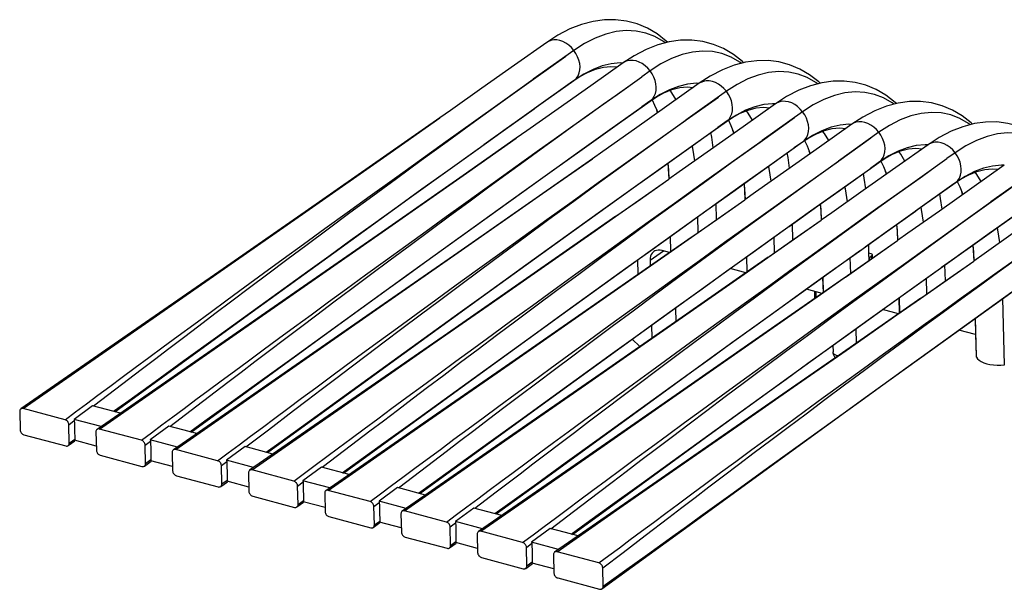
# Model space of a CAD drawing. Header units: millimetres. Extents: x 6 to 414, y 7 to 290.
# Tile 305 of 341: x 136.37 to 143.1, y 192.21 to 196.1. Entities that reach past the tile are written whole.
import ezdxf

# ---------------------------------------------------------------- set-up
doc = ezdxf.new("R2010")
doc.units = ezdxf.units.MM
doc.header["$LTSCALE"] = 23.1
doc.layers.get('0').update_dxf_attribs({"linetype": 'CONTINUOUS'})
for name, color, linetype in [('20_ALL_FEATURES', 7, 'CONTINUOUS'), ('Z_ALL_AXES', 7, 'CONTINUOUS'), ('Z_ALL_FEATURES', 7, 'CONTINUOUS')]:
    doc.layers.add(name, color=color, linetype=linetype)

msp = doc.modelspace()

# ---------------------------------------------------------------- linework, layer by layer
at = {"color": 7, "linetype": 'Continuous'}
for p, q in [((140.1598, 195.8943), (139.8828, 195.6977)), ((140.4954, 195.8082), (140.4754, 195.8092)), ((140.2279, 195.7325), (140.1646, 195.6918)), ((140.1646, 195.6918), (140.1779, 195.7052)), ((140.4548, 195.5942), (140.6244, 195.7147)), ((140.6806, 195.7546), (140.6244, 195.7147)), ((140.1511, 195.6822), (139.8885, 195.4956)), ((139.951, 195.5399), (140.1597, 195.6881)), ((140.1646, 195.6918), (140.1511, 195.6822)), ((140.1597, 195.6881), (140.1598, 195.6881)), ((140.1598, 195.6881), (140.1646, 195.6918)), ((141.0162, 195.6684), (140.9962, 195.6694)), ((140.7488, 195.5928), (140.6854, 195.552)), ((141.2015, 195.6148), (140.9245, 195.4181)), ((140.4719, 195.4001), (140.6806, 195.5483)), ((140.6854, 195.552), (140.6232, 195.5078)), ((140.6806, 195.5483), (140.6807, 195.5484)), ((140.6807, 195.5484), (140.6854, 195.552)), ((140.6854, 195.552), (140.6987, 195.5654)), ((141.5371, 195.5286), (141.5171, 195.5297)), ((139.3164, 195.4841), (139.2447, 195.4336)), ((140.7318, 195.4681), (140.7253, 195.4864)), ((141.2696, 195.453), (141.2063, 195.4122)), ((141.7224, 195.475), (141.4454, 195.2784)), ((140.9927, 195.2603), (141.2014, 195.4085)), ((141.2063, 195.4122), (141.144, 195.3681)), ((141.2014, 195.4085), (141.2015, 195.4086)), ((141.2015, 195.4086), (141.2063, 195.4122)), ((141.2063, 195.4122), (141.2196, 195.4257)), ((142.058, 195.3889), (142.038, 195.3899)), ((139.8373, 195.3443), (139.7656, 195.2939)), ((141.2527, 195.3284), (141.2462, 195.3466)), ((141.7905, 195.3132), (141.7272, 195.2725)), ((142.2432, 195.3353), (141.9662, 195.1386)), ((141.5136, 195.1206), (141.7223, 195.2688)), ((141.7272, 195.2725), (141.6649, 195.2283)), ((141.7223, 195.2688), (141.7224, 195.2688)), ((141.7224, 195.2688), (141.7272, 195.2725)), ((141.7272, 195.2725), (141.7405, 195.2859)), ((142.5788, 195.2491), (142.5588, 195.2501)), ((139.0513, 194.8963), (139.5141, 195.2284)), ((139.2996, 195.0749), (139.5055, 195.2223)), ((140.3581, 195.2045), (140.2864, 195.1541)), ((141.7735, 195.1886), (141.7671, 195.2069)), ((142.3114, 195.1735), (142.248, 195.1327)), ((142.7641, 195.1955), (142.7079, 195.1556)), ((142.0345, 194.9808), (142.2431, 195.129)), ((142.248, 195.1327), (142.1857, 195.0885)), ((142.2431, 195.129), (142.2432, 195.1291)), ((142.2432, 195.1291), (142.248, 195.1327)), ((142.248, 195.1327), (142.2613, 195.1461)), ((142.5382, 195.0351), (142.7079, 195.1556)), ((143.0997, 195.1093), (143.0797, 195.1104)), ((139.5665, 194.7525), (140.0359, 195.0893)), ((139.8207, 194.9353), (140.027, 195.083)), ((140.879, 195.0648), (140.8073, 195.0144)), ((142.2944, 195.0488), (142.2879, 195.0671)), ((142.8322, 195.0337), (142.7689, 194.9929)), ((143.2849, 195.0557), (143.008, 194.8591)), ((140.4433, 194.7592), (140.8073, 195.0144)), ((142.7554, 194.9834), (142.4928, 194.7967)), ((142.5553, 194.8411), (142.764, 194.9892)), ((142.7689, 194.9929), (142.7554, 194.9834)), ((142.764, 194.9892), (142.7641, 194.9893)), ((142.7641, 194.9893), (142.7689, 194.9929)), ((142.7689, 194.9929), (142.7822, 195.0064)), ((140.0874, 194.6127), (140.5567, 194.9495)), ((140.3416, 194.7956), (140.5478, 194.9432)), ((141.3998, 194.925), (141.3281, 194.8746)), ((142.8152, 194.9091), (142.8088, 194.9273)), ((140.9641, 194.6194), (141.3281, 194.8746)), ((141.1346, 194.7389), (141.132, 194.8486)), ((143.0762, 194.7013), (143.2849, 194.8495)), ((140.6082, 194.473), (141.0776, 194.8097)), ((140.8625, 194.6558), (141.0687, 194.8035)), ((141.9207, 194.7852), (141.849, 194.7348)), ((141.0087, 194.6506), (141.0061, 194.7585)), ((141.485, 194.4796), (141.849, 194.7348)), ((141.6554, 194.5991), (141.6528, 194.7088)), ((141.1291, 194.3332), (141.5985, 194.67)), ((141.3833, 194.516), (141.5896, 194.6637)), ((142.4416, 194.6455), (142.3699, 194.5951)), ((140.8172, 194.6229), (140.8197, 194.5186)), ((140.8229, 194.5209), (140.8204, 194.6252)), ((141.5296, 194.5109), (141.527, 194.6187)), ((142.0059, 194.3399), (142.3699, 194.5951)), ((142.1751, 194.5084), (142.1737, 194.569)), ((140.8134, 194.5143), (140.7621, 194.528)), ((141.6556, 194.1975), (142.1184, 194.5296)), ((141.9039, 194.3761), (142.1098, 194.5234)), ((142.1763, 194.4593), (142.1751, 194.5084)), ((141.3381, 194.4832), (141.3405, 194.3789)), ((141.3437, 194.3811), (141.3413, 194.4854)), ((142.0504, 194.3711), (142.0479, 194.4789)), ((142.6971, 194.3196), (142.6945, 194.4293)), ((137.712, 193.9302), (138.3421, 194.3855)), ((141.3343, 194.3745), (141.2268, 194.4033)), ((142.1708, 194.0537), (142.6402, 194.3904)), ((142.425, 194.2365), (142.6313, 194.3842)), ((141.8589, 194.3434), (141.8614, 194.2391)), ((141.8646, 194.2413), (141.8621, 194.3457)), ((142.5713, 194.2313), (142.5687, 194.3392)), ((138.2323, 193.7901), (138.862, 194.2449)), ((141.8551, 194.2347), (141.7477, 194.2636)), ((142.3798, 194.2036), (142.3823, 194.0993)), ((142.3855, 194.1016), (142.383, 194.2059)), ((143.1003, 193.7466), (143.0896, 194.1994)), ((138.7532, 193.6503), (139.3828, 194.1052)), ((142.376, 194.095), (142.2686, 194.1238)), ((142.9007, 194.0639), (142.9033, 193.9535)), ((142.9102, 193.7976), (142.9039, 194.0662)), ((139.274, 193.5105), (139.9037, 193.9654)), ((142.9033, 193.9535), (142.7894, 193.984)), ((137.0794, 193.9277), (136.3825, 193.4453)), ((137.4966, 193.7748), (137.712, 193.9302)), ((142.9033, 193.9535), (142.9066, 193.8118)), ((139.7949, 193.3708), (140.4245, 193.8256)), ((137.6003, 193.7879), (136.9034, 193.3056)), ((137.2995, 193.6328), (137.4966, 193.7748)), ((138.017, 193.6347), (138.2323, 193.7901)), ((137.1191, 193.503), (137.2995, 193.6328)), ((138.1212, 193.6482), (137.4242, 193.1658)), ((137.8201, 193.4928), (138.017, 193.6347)), ((138.5379, 193.495), (138.7532, 193.6503)), ((140.3163, 193.2314), (140.9465, 193.6866)), ((136.8783, 193.4655), (137.0314, 193.5823)), ((137.0156, 193.4287), (137.1191, 193.503)), ((137.6399, 193.3631), (137.8201, 193.4928)), ((138.642, 193.5084), (137.9451, 193.026)), ((138.3409, 193.353), (138.5379, 193.495)), ((139.0587, 193.3552), (139.274, 193.5105)), ((140.8366, 193.0912), (141.4663, 193.5461)), ((136.3745, 193.4275), (136.3775, 193.3022)), ((136.6847, 193.371), (136.3991, 193.4476)), ((136.8724, 193.4671), (136.7458, 193.3739)), ((137.0629, 193.416), (136.8724, 193.4671)), ((137.3992, 193.3257), (137.5449, 193.4369)), ((136.7105, 193.3374), (136.7473, 193.3655)), ((136.9305, 193.3243), (136.7458, 193.3739)), ((137.5365, 193.2889), (137.6399, 193.3631)), ((138.1607, 193.2234), (138.3409, 193.353)), ((139.1629, 193.3686), (138.4659, 192.8863)), ((138.8618, 193.2133), (139.0587, 193.3552)), ((139.5796, 193.2154), (139.7949, 193.3708)), ((136.7135, 193.212), (136.7105, 193.3374)), ((136.8954, 193.2878), (136.8983, 193.1625)), ((137.2056, 193.2312), (136.9199, 193.3079)), ((137.3933, 193.3273), (137.2667, 193.2341)), ((137.5837, 193.2762), (137.3933, 193.3273)), ((137.92, 193.186), (138.0731, 193.3028)), ((136.4033, 193.2686), (136.6889, 193.1919)), ((136.7058, 193.1944), (136.7514, 193.2276)), ((136.7135, 193.212), (136.7503, 193.2384)), ((136.8977, 193.1908), (136.7492, 193.2307)), ((137.2314, 193.1976), (137.2682, 193.2257)), ((137.4513, 193.1846), (137.2667, 193.2341)), ((138.0574, 193.1491), (138.1607, 193.2234)), ((139.6837, 193.2289), (138.9868, 192.7465)), ((140.1009, 193.0759), (140.3163, 193.2314)), ((137.2344, 193.0723), (137.2314, 193.1976)), ((137.7264, 193.0915), (137.4408, 193.1681)), ((137.9142, 193.1875), (137.7876, 193.0943)), ((138.1046, 193.1364), (137.9142, 193.1875)), ((138.4409, 193.0462), (138.594, 193.163)), ((138.6816, 193.0836), (138.8618, 193.2133)), ((139.3827, 193.0735), (139.5796, 193.2154)), ((136.9242, 193.1288), (137.2098, 193.0522)), ((137.2267, 193.0547), (137.2723, 193.0879)), ((137.2344, 193.0723), (137.2712, 193.0986)), ((137.4185, 193.0511), (137.2701, 193.0909)), ((137.4162, 193.148), (137.4192, 193.0227)), ((137.7523, 193.0578), (137.789, 193.0859)), ((137.9722, 193.0448), (137.7876, 193.0943)), ((138.5782, 193.0094), (138.6816, 193.0836)), ((140.2046, 193.0891), (139.5077, 192.6067)), ((140.6213, 192.9359), (140.8366, 193.0912)), ((137.7552, 192.9325), (137.7523, 193.0578)), ((138.2473, 192.9517), (137.9617, 193.0283)), ((138.435, 193.0478), (138.3084, 192.9546)), ((138.6255, 192.9967), (138.435, 193.0478)), ((138.9618, 192.9064), (139.1149, 193.0232)), ((139.2024, 192.9438), (139.3827, 193.0735)), ((139.9038, 192.9339), (140.1009, 193.0759)), ((137.445, 192.9891), (137.7307, 192.9124)), ((137.7475, 192.9149), (137.7932, 192.9481)), ((137.7552, 192.9325), (137.792, 192.9589)), ((137.9394, 192.9113), (137.791, 192.9511)), ((137.9371, 193.0082), (137.9401, 192.8829)), ((138.493, 192.905), (138.3084, 192.9546)), ((138.2731, 192.9181), (138.3099, 192.9462)), ((138.2761, 192.7927), (138.2731, 192.9181)), ((138.7681, 192.8119), (138.4825, 192.8886)), ((138.9559, 192.908), (138.8293, 192.8148)), ((139.1463, 192.8569), (138.9559, 192.908)), ((139.0991, 192.8696), (139.2024, 192.9438)), ((139.7234, 192.8042), (139.9038, 192.9339)), ((140.4244, 192.794), (140.6213, 192.9359)), ((137.9659, 192.8493), (138.2515, 192.7727)), ((138.2761, 192.7927), (138.3129, 192.8191)), ((138.4579, 192.8685), (138.4609, 192.7432)), ((139.0139, 192.7653), (138.8293, 192.8148)), ((139.4826, 192.7667), (139.6284, 192.8779)), ((138.2684, 192.7752), (138.314, 192.8083)), ((138.4602, 192.7715), (138.3118, 192.8114)), ((138.794, 192.7783), (138.8308, 192.8064)), ((138.797, 192.653), (138.794, 192.7783)), ((139.289, 192.6722), (139.0034, 192.7488)), ((139.4768, 192.7682), (139.3501, 192.675)), ((139.6672, 192.7171), (139.4768, 192.7682)), ((139.6199, 192.7298), (139.7234, 192.8042)), ((140.2442, 192.6643), (140.4244, 192.794)), ((138.4868, 192.7095), (138.7724, 192.6329)), ((138.797, 192.653), (138.8338, 192.6793)), ((138.9788, 192.7287), (138.9818, 192.6034)), ((140.0035, 192.6269), (140.1566, 192.7437)), ((138.7893, 192.6354), (138.8349, 192.6686)), ((138.9811, 192.6318), (138.8327, 192.6716)), ((139.3148, 192.6385), (139.3516, 192.6666)), ((139.3178, 192.5132), (139.3148, 192.6385)), ((139.5348, 192.6255), (139.3501, 192.675)), ((139.9976, 192.6285), (139.871, 192.5353)), ((140.188, 192.5774), (139.9976, 192.6285)), ((140.1408, 192.5901), (140.2442, 192.6643)), ((139.0076, 192.5698), (139.2932, 192.4931)), ((139.4997, 192.5889), (139.5026, 192.4636)), ((139.8099, 192.5324), (139.5242, 192.609)), ((139.3101, 192.4956), (139.3557, 192.5288)), ((139.3178, 192.5132), (139.3546, 192.5396)), ((139.502, 192.492), (139.3535, 192.5318)), ((139.8357, 192.4988), (139.8725, 192.5269)), ((139.8387, 192.3734), (139.8357, 192.4988)), ((140.0556, 192.4857), (139.871, 192.5353)), ((139.5285, 192.43), (139.8141, 192.3534)), ((139.831, 192.3559), (139.8766, 192.389)), ((139.8387, 192.3734), (139.8755, 192.3998)), ((140.0228, 192.3522), (139.8744, 192.3921))]:
    msp.add_line(p, q, dxfattribs=at)
for points in [[(140.7998, 195.9498), (140.7911, 195.9585), (140.7285, 196.0071), (140.6619, 196.0462), (140.5919, 196.0756), (140.5189, 196.0949), (140.444, 196.1042), (140.368, 196.1034), (140.2908, 196.0927), (140.2126, 196.0721), (140.1327, 196.0409), (140.05, 195.9979), (139.9746, 195.9491)], [(140.7832, 195.9454), (140.7715, 195.9546), (140.7125, 195.9886), (140.6503, 196.0125), (140.5853, 196.0262), (140.5179, 196.0296), (140.4485, 196.0228), (140.3776, 196.0057), (140.3055, 195.9785), (140.2327, 195.9413), (140.1598, 195.8943)], [(139.9746, 195.9491), (139.7537, 195.7926), (139.5312, 195.6354), (139.3164, 195.4841)], [(140.1598, 195.8943), (140.1434, 195.9132), (140.1251, 195.9298), (140.1054, 195.9436), (140.0848, 195.9544), (140.0637, 195.9618), (140.0428, 195.9657), (140.0224, 195.9659), (140.0031, 195.9626), (139.9854, 195.9556), (139.9746, 195.9491)], [(141.3207, 195.81), (141.3119, 195.8187), (141.2493, 195.8674), (141.1827, 195.9065), (141.1127, 195.9358), (141.0398, 195.9551), (140.9648, 195.9644), (140.8889, 195.9636), (140.8117, 195.9529), (140.7335, 195.9323), (140.6536, 195.9011), (140.5708, 195.8581), (140.4954, 195.8093)], [(137.0314, 193.5823), (137.2038, 193.7136), (137.2959, 193.7837), (137.3921, 193.8568), (137.4927, 193.9332), (137.5979, 194.0129), (137.7079, 194.0961), (137.8229, 194.1829), (137.9432, 194.2735), (138.0688, 194.3679), (138.2002, 194.4663), (138.3375, 194.5688), (138.4807, 194.6754), (138.6301, 194.7861), (138.7856, 194.9009), (138.9478, 195.0202), (139.117, 195.1439), (139.2942, 195.273), (139.4803, 195.4078), (139.6766, 195.5494), (139.8851, 195.6988), (140.1051, 195.8555)], [(140.1779, 195.7052), (140.1884, 195.7214), (140.196, 195.74), (140.2004, 195.7605), (140.2016, 195.7825), (140.1994, 195.8053), (140.1939, 195.8285), (140.1854, 195.8515), (140.1739, 195.8736), (140.1598, 195.8943)], [(141.304, 195.8056), (141.2924, 195.8148), (141.2334, 195.8488), (141.1712, 195.8727), (141.1062, 195.8864), (141.0387, 195.8899), (140.9694, 195.883), (140.8984, 195.8659), (140.8263, 195.8387), (140.7536, 195.8015), (140.6806, 195.7546)], [(140.4954, 195.8093), (140.2746, 195.6529), (140.052, 195.4956), (139.8373, 195.3443)], [(140.1598, 195.6881), (140.2012, 195.7154), (140.2535, 195.7441), (140.3084, 195.7667), (140.3623, 195.7806), (140.4121, 195.785), (140.4555, 195.781)], [(140.4754, 195.8092), (140.4152, 195.8033), (140.3536, 195.7884), (140.291, 195.7648), (140.2279, 195.7325)], [(140.6806, 195.7546), (140.6643, 195.7735), (140.646, 195.79), (140.6263, 195.8039), (140.6057, 195.8146), (140.5846, 195.822), (140.5636, 195.8259), (140.5432, 195.8262), (140.524, 195.8228), (140.5062, 195.8159), (140.4954, 195.8093)], [(141.8415, 195.6703), (141.8328, 195.679), (141.7702, 195.7276), (141.7036, 195.7667), (141.6336, 195.796), (141.5607, 195.8154), (141.4857, 195.8246), (141.4097, 195.8239), (141.3325, 195.8132), (141.2543, 195.7925), (141.1744, 195.7613), (141.0917, 195.7184), (141.0163, 195.6695)], [(137.5449, 193.4369), (137.7086, 193.5616), (137.7957, 193.628), (137.8866, 193.6971), (137.9815, 193.7691), (138.0805, 193.8441), (138.1837, 193.9223), (138.2915, 194.0037), (138.404, 194.0885), (138.5213, 194.1768), (138.644, 194.2688), (138.7716, 194.3643), (138.9051, 194.4639), (139.0411, 194.5649), (139.1763, 194.665), (139.3103, 194.7639), (139.4416, 194.8605), (139.5702, 194.9548), (139.6958, 195.0464), (139.8179, 195.1353), (139.9362, 195.2211), (140.0503, 195.3036), (140.1598, 195.3825), (140.2644, 195.4576), (140.3635, 195.5287), (140.4569, 195.5954), (140.5438, 195.6573), (140.6244, 195.7147)], [(140.6987, 195.5654), (140.7093, 195.5816), (140.7169, 195.6002), (140.7213, 195.6208), (140.7224, 195.6427), (140.7202, 195.6656), (140.7148, 195.6888), (140.7062, 195.7117), (140.6947, 195.7338), (140.6806, 195.7546)], [(141.8249, 195.6659), (141.8133, 195.6751), (141.7542, 195.709), (141.692, 195.7329), (141.627, 195.7466), (141.5596, 195.7501), (141.4902, 195.7433), (141.4193, 195.7262), (141.3472, 195.699), (141.2745, 195.6618), (141.2015, 195.6148)], [(136.6847, 193.371), (136.7562, 193.4244), (136.831, 193.4802), (136.9089, 193.5383), (136.9902, 193.5989), (137.0753, 193.6621), (137.1642, 193.7281), (137.2573, 193.797), (137.3546, 193.869), (137.4564, 193.9442), (137.563, 194.0227), (137.6745, 194.1047), (137.7912, 194.1903), (137.9133, 194.2796), (138.0409, 194.3728), (138.1744, 194.47), (138.3138, 194.5713), (138.4594, 194.6769), (138.6112, 194.7866), (138.7691, 194.9005), (138.9337, 195.0191), (139.1053, 195.1423), (139.2849, 195.271), (139.4734, 195.4058), (139.6721, 195.5476), (139.8828, 195.6977)], [(141.0163, 195.6695), (140.7954, 195.5131), (140.5729, 195.3558), (140.3581, 195.2045)], [(140.6807, 195.5484), (140.722, 195.5757), (140.7743, 195.6043), (140.8293, 195.6269), (140.8831, 195.6408), (140.9329, 195.6453), (140.9763, 195.6412)], [(140.9962, 195.6694), (140.936, 195.6635), (140.8744, 195.6487), (140.8119, 195.625), (140.7488, 195.5928)], [(141.2015, 195.6148), (141.1851, 195.6337), (141.1669, 195.6503), (141.1472, 195.6641), (141.1265, 195.6749), (141.1055, 195.6823), (141.0845, 195.6861), (141.0641, 195.6864), (141.0448, 195.683), (141.0271, 195.6761), (141.0163, 195.6695)], [(142.3624, 195.5305), (142.3537, 195.5392), (142.2911, 195.5878), (142.2245, 195.6269), (142.1544, 195.6563), (142.0815, 195.6756), (142.0066, 195.6849), (141.9306, 195.6841), (141.8534, 195.6734), (141.7752, 195.6528), (141.6953, 195.6216), (141.6126, 195.5786), (141.5372, 195.5298)], [(137.2056, 193.2312), (137.2739, 193.2823), (137.3453, 193.3356), (137.4195, 193.3909), (137.4968, 193.4485), (137.5775, 193.5084), (137.6616, 193.5709), (137.7495, 193.6361), (137.8412, 193.7039), (137.937, 193.7747), (138.0371, 193.8485), (138.1416, 193.9254), (138.2507, 194.0055), (138.3646, 194.089), (138.4835, 194.1759), (138.6078, 194.2666), (138.7373, 194.3609), (138.8733, 194.4596), (139.012, 194.5601), (139.15, 194.6598), (139.2869, 194.7586), (139.421, 194.8551), (139.5524, 194.9496), (139.6805, 195.0415), (139.805, 195.1307), (139.9256, 195.2169), (140.0418, 195.2999), (140.1532, 195.3794), (140.2594, 195.4552), (140.3601, 195.5269), (140.4548, 195.5942)], [(138.0731, 193.3028), (138.2455, 193.4341), (138.3376, 193.5041), (138.4338, 193.5773), (138.5344, 193.6537), (138.6396, 193.7334), (138.7496, 193.8166), (138.8646, 193.9034), (138.9849, 193.994), (139.1106, 194.0884), (139.242, 194.1868), (139.3792, 194.2892), (139.5224, 194.3958), (139.6718, 194.5066), (139.8273, 194.6214), (139.9896, 194.7406), (140.1587, 194.8644), (140.3359, 194.9935), (140.522, 195.1283), (140.7184, 195.2698), (140.9268, 195.4192), (141.1468, 195.576)], [(140.8583, 195.5576), (140.8296, 195.6055), (140.8171, 195.6219)], [(141.2196, 195.4257), (141.2302, 195.4419), (141.2377, 195.4605), (141.2421, 195.481), (141.2433, 195.503), (141.2411, 195.5258), (141.2356, 195.549), (141.2271, 195.5719), (141.2156, 195.594), (141.2015, 195.6148)], [(142.3458, 195.5261), (142.3341, 195.5353), (142.2751, 195.5693), (142.2129, 195.5932), (142.1479, 195.6069), (142.0805, 195.6103), (142.0111, 195.6035), (141.9401, 195.5864), (141.8681, 195.5592), (141.7953, 195.522), (141.7224, 195.475)], [(139.5458, 195.2511), (139.7432, 195.392), (139.951, 195.5399)], [(140.027, 195.0829), (140.1983, 195.2054), (140.4059, 195.3534), (140.6232, 195.5078)], [(140.6943, 195.5574), (140.7114, 195.5212), (140.7253, 195.4864)], [(141.5371, 195.5298), (141.3163, 195.3733), (141.0938, 195.2161), (140.879, 195.0648)], [(141.2015, 195.4086), (141.2429, 195.4359), (141.2952, 195.4646), (141.3501, 195.4871), (141.404, 195.501), (141.4538, 195.5055), (141.4972, 195.5015)], [(141.5171, 195.5297), (141.4569, 195.5237), (141.3953, 195.5089), (141.3328, 195.4853), (141.2696, 195.453)], [(141.7224, 195.475), (141.706, 195.4939), (141.6877, 195.5105), (141.668, 195.5243), (141.6474, 195.5351), (141.6263, 195.5425), (141.6053, 195.5464), (141.585, 195.5466), (141.5657, 195.5433), (141.548, 195.5363), (141.5372, 195.5298)], [(142.8832, 195.3907), (142.8745, 195.3994), (142.8119, 195.4481), (142.7453, 195.4872), (142.6753, 195.5165), (142.6024, 195.5358), (142.5274, 195.5451), (142.4514, 195.5443), (142.3743, 195.5336), (142.2961, 195.513), (142.2161, 195.4818), (142.1334, 195.4388), (142.058, 195.39)], [(138.594, 193.163), (138.7664, 193.2943), (138.8584, 193.3644), (138.9547, 193.4375), (139.0553, 193.5139), (139.1605, 193.5936), (139.2705, 193.6768), (139.3855, 193.7636), (139.5057, 193.8542), (139.6314, 193.9486), (139.7628, 194.047), (139.9, 194.1495), (140.0433, 194.2561), (140.1927, 194.3668), (140.3482, 194.4816), (140.5104, 194.6009), (140.6795, 194.7246), (140.8568, 194.8537), (141.0429, 194.9885), (141.2392, 195.1301), (141.4476, 195.2795), (141.6677, 195.4362)], [(139.5055, 195.2223), (139.6824, 195.3487), (139.8907, 195.4972)], [(139.5055, 195.2222), (139.6778, 195.3454), (139.8885, 195.4956)], [(140.7253, 195.4864), (140.7311, 195.4707), (140.7319, 195.4682)], [(141.3792, 195.4179), (141.3504, 195.4658), (141.338, 195.4822)], [(141.7405, 195.2859), (141.751, 195.3021), (141.7586, 195.3207), (141.763, 195.3412), (141.7641, 195.3632), (141.7619, 195.386), (141.7565, 195.4092), (141.7479, 195.4322), (141.7365, 195.4543), (141.7224, 195.475)], [(142.8666, 195.3864), (142.855, 195.3955), (142.796, 195.4295), (142.7337, 195.4534), (142.6687, 195.4671), (142.6013, 195.4706), (142.5319, 195.4637), (142.461, 195.4466), (142.3889, 195.4194), (142.3162, 195.3822), (142.2432, 195.3353)], [(136.3991, 193.4476), (137.0768, 193.9204), (137.7205, 194.3687), (138.3286, 194.7926), (138.9047, 195.1952), (139.2447, 195.4337)], [(139.2447, 195.4337), (138.8833, 195.1803), (138.3253, 194.791), (137.734, 194.3806), (137.0794, 193.9277)], [(137.7264, 193.0915), (137.7979, 193.1449), (137.8727, 193.2007), (137.9506, 193.2588), (138.032, 193.3193), (138.117, 193.3826), (138.206, 193.4486), (138.299, 193.5175), (138.3963, 193.5895), (138.4982, 193.6647), (138.6047, 193.7432), (138.7163, 193.8252), (138.8329, 193.9107), (138.955, 194.0001), (139.0826, 194.0933), (139.2161, 194.1905), (139.3555, 194.2918), (139.5011, 194.3973), (139.6529, 194.5071), (139.8108, 194.621), (139.9755, 194.7395), (140.147, 194.8627), (140.3267, 194.9915), (140.5151, 195.1262), (140.7138, 195.268), (140.9245, 195.4181)], [(140.0667, 195.1113), (140.2641, 195.2522), (140.4719, 195.4001)], [(140.5479, 194.9432), (140.7192, 195.0656), (140.9268, 195.2136), (141.144, 195.368)], [(141.2151, 195.4176), (141.2323, 195.3815), (141.2462, 195.3466)], [(142.058, 195.39), (141.8372, 195.2336), (141.6146, 195.0763), (141.3998, 194.925)], [(142.038, 195.3899), (141.9777, 195.384), (141.9162, 195.3691), (141.8536, 195.3455), (141.7905, 195.3132)], [(142.2432, 195.3353), (142.2268, 195.3542), (142.2086, 195.3707), (142.1889, 195.3846), (142.1683, 195.3953), (142.1472, 195.4027), (142.1262, 195.4066), (142.1058, 195.4069), (142.0865, 195.4035), (142.0688, 195.3966), (142.058, 195.39)], [(143.4041, 195.251), (143.3954, 195.2597), (143.3328, 195.3083), (143.2662, 195.3474), (143.1962, 195.3767), (143.1233, 195.3961), (143.0483, 195.4053), (142.9723, 195.4046), (142.8951, 195.3939), (142.8169, 195.3732), (142.737, 195.342), (142.6543, 195.2991), (142.5789, 195.2502)], [(140.027, 195.083), (140.2028, 195.2086), (140.4082, 195.355)], [(141.1117, 195.2287), (141.1017, 195.302), (141.0958, 195.3335)], [(141.2462, 195.3467), (141.2519, 195.3309), (141.2527, 195.3284)], [(141.7224, 195.2688), (141.7637, 195.2961), (141.8161, 195.3248), (141.871, 195.3474), (141.9249, 195.3613), (141.9747, 195.3658), (142.018, 195.3617)], [(141.9001, 195.2781), (141.8713, 195.326), (141.8589, 195.3424)], [(142.2613, 195.1461), (142.2719, 195.1623), (142.2795, 195.1809), (142.2839, 195.2015), (142.285, 195.2234), (142.2828, 195.2463), (142.2774, 195.2695), (142.2688, 195.2924), (142.2573, 195.3145), (142.2432, 195.3353)], [(143.3875, 195.2466), (143.3758, 195.2558), (143.3168, 195.2897), (143.2546, 195.3136), (143.1896, 195.3273), (143.1222, 195.3308), (143.0528, 195.324), (142.9819, 195.3069), (142.9098, 195.2797), (142.8371, 195.2425), (142.7641, 195.1955)], [(136.9199, 193.3079), (137.5977, 193.7806), (138.2413, 194.2289), (138.8494, 194.6528), (139.4256, 195.0554), (139.7656, 195.2939)], [(139.7655, 195.2939), (139.4042, 195.0405), (138.8461, 194.6512), (138.2549, 194.2409), (137.6003, 193.7879)], [(138.2473, 192.9517), (138.3188, 193.0051), (138.3935, 193.0609), (138.4715, 193.119), (138.5528, 193.1796), (138.6379, 193.2428), (138.7268, 193.3088), (138.8198, 193.3777), (138.9172, 193.4497), (139.019, 193.5249), (139.1256, 193.6034), (139.2371, 193.6854), (139.3538, 193.771), (139.4758, 193.8603), (139.6035, 193.9535), (139.7369, 194.0507), (139.8764, 194.152), (140.022, 194.2576), (140.1737, 194.3673), (140.3317, 194.4812), (140.4963, 194.5998), (140.6679, 194.723), (140.8475, 194.8517), (141.036, 194.9865), (141.2347, 195.1283), (141.4454, 195.2784)], [(139.1149, 193.0232), (139.2872, 193.1546), (139.3793, 193.2246), (139.4755, 193.2978), (139.5762, 193.3741), (139.6814, 193.4538), (139.7914, 193.5371), (139.9064, 193.6239), (140.0266, 193.7144), (140.1523, 193.8088), (140.2837, 193.9073), (140.4209, 194.0097), (140.5642, 194.1163), (140.7136, 194.227), (140.8691, 194.3419), (141.0313, 194.4611), (141.2004, 194.5849), (141.3776, 194.7139), (141.5637, 194.8488), (141.7601, 194.9903), (141.9685, 195.1397), (142.1886, 195.2965)], [(140.5875, 194.9715), (140.785, 195.1124), (140.9927, 195.2603)], [(140.9861, 195.1402), (140.9724, 195.2273), (140.9688, 195.2433)], [(141.736, 195.2778), (141.7531, 195.2417), (141.7671, 195.2069)], [(142.5789, 195.2502), (142.358, 195.0938), (142.1355, 194.9365), (141.9207, 194.7852)], [(142.5588, 195.2501), (142.4986, 195.2442), (142.437, 195.2294), (142.3745, 195.2057), (142.3114, 195.1735)], [(142.7641, 195.1955), (142.7477, 195.2144), (142.7294, 195.231), (142.7097, 195.2448), (142.6891, 195.2556), (142.668, 195.263), (142.6471, 195.2668), (142.6267, 195.2671), (142.6074, 195.2637), (142.5897, 195.2568), (142.5789, 195.2502)], [(140.5478, 194.9432), (140.7237, 195.0689), (140.929, 195.2152)], [(141.0687, 194.8034), (141.2401, 194.9258), (141.4477, 195.0739), (141.6649, 195.2283)], [(141.6325, 195.089), (141.6226, 195.1623), (141.6166, 195.1937)], [(141.767, 195.2069), (141.7728, 195.1911), (141.7736, 195.1886)], [(142.2432, 195.1291), (142.2846, 195.1564), (142.3369, 195.185), (142.3918, 195.2076), (142.4457, 195.2215), (142.4955, 195.226), (142.5389, 195.2219)], [(142.4209, 195.1383), (142.3922, 195.1862), (142.3797, 195.2026)], [(142.7822, 195.0064), (142.7927, 195.0226), (142.8003, 195.0412), (142.8047, 195.0617), (142.8059, 195.0837), (142.8037, 195.1065), (142.7982, 195.1297), (142.7897, 195.1526), (142.7782, 195.1747), (142.7641, 195.1955)], [(137.4408, 193.1681), (138.1185, 193.6409), (138.7622, 194.0892), (139.3703, 194.5131), (139.9464, 194.9157), (140.2865, 195.1542)], [(140.2864, 195.1541), (139.925, 194.9008), (139.367, 194.5115), (138.7757, 194.1011), (138.1212, 193.6482)], [(138.7681, 192.8119), (138.8396, 192.8654), (138.9144, 192.9212), (138.9923, 192.9792), (139.0737, 193.0398), (139.1587, 193.103), (139.2477, 193.169), (139.3407, 193.238), (139.438, 193.3099), (139.5399, 193.3851), (139.6465, 193.4636), (139.758, 193.5456), (139.8747, 193.6312), (139.9967, 193.7205), (140.1243, 193.8137), (140.2578, 193.911), (140.3972, 194.0123), (140.5428, 194.1178), (140.6946, 194.2275), (140.8525, 194.3415), (141.0172, 194.46), (141.1888, 194.5832), (141.3684, 194.7119), (141.5568, 194.8467), (141.7555, 194.9885), (141.9662, 195.1386)], [(139.6284, 192.8779), (139.792, 193.0026), (139.8792, 193.0689), (139.9701, 193.138), (140.0649, 193.21), (140.1639, 193.2851), (140.2672, 193.3632), (140.375, 193.4447), (140.4874, 193.5295), (140.6048, 193.6177), (140.7274, 193.7097), (140.855, 193.8052), (140.9886, 193.9048), (141.1245, 194.0059), (141.2597, 194.106), (141.3937, 194.2049), (141.525, 194.3014), (141.6537, 194.3957), (141.7792, 194.4874), (141.9013, 194.5762), (142.0197, 194.662), (142.1338, 194.7445), (142.2433, 194.8235), (142.3478, 194.8986), (142.447, 194.9696), (142.5403, 195.0363), (142.6272, 195.0983), (142.7079, 195.1556)], [(140.801, 195.1238), (140.805, 195.0762), (140.8076, 195.0146)], [(140.8103, 195.0165), (140.807, 195.086), (140.803, 195.1253)], [(141.1084, 194.8318), (141.3058, 194.9727), (141.5136, 195.1206)], [(141.507, 195.0005), (141.4933, 195.0875), (141.4897, 195.1036)], [(142.2569, 195.1381), (142.274, 195.1019), (142.2879, 195.0671)], [(143.0997, 195.1105), (142.8789, 194.954), (142.6563, 194.7968), (142.4416, 194.6455)], [(143.0797, 195.1104), (143.0195, 195.1044), (142.9579, 195.0896), (142.8953, 195.066), (142.8322, 195.0337)], [(138.3421, 194.3855), (138.4855, 194.489), (138.6351, 194.5969), (138.7907, 194.7091), (138.953, 194.8259), (139.1223, 194.9476), (139.2996, 195.0749)], [(139.289, 192.6722), (139.3574, 192.7233), (139.4287, 192.7765), (139.5029, 192.8318), (139.5803, 192.8894), (139.6609, 192.9494), (139.7451, 193.0119), (139.8329, 193.077), (139.9247, 193.1449), (140.0205, 193.2157), (140.1205, 193.2894), (140.225, 193.3663), (140.3341, 193.4464), (140.448, 193.5299), (140.5669, 193.6169), (140.6912, 193.7075), (140.8208, 193.8018), (140.9568, 193.9006), (141.0954, 194.001), (141.2334, 194.1008), (141.3703, 194.1995), (141.5045, 194.2961), (141.6358, 194.3905), (141.764, 194.4824), (141.8885, 194.5716), (142.009, 194.6579), (142.1252, 194.7409), (142.2366, 194.8204), (142.3429, 194.8961), (142.4435, 194.9678), (142.5382, 195.0351)], [(141.0687, 194.8035), (141.2445, 194.9291), (141.4499, 195.0755)], [(141.5896, 194.6636), (141.7609, 194.7861), (141.9685, 194.9341), (142.1857, 195.0885)], [(142.1534, 194.9492), (142.1435, 195.0225), (142.1375, 195.054)], [(142.2879, 195.0671), (142.2937, 195.0514), (142.2945, 195.0489)], [(142.7641, 194.9893), (142.8055, 195.0166), (142.8578, 195.0453), (142.9127, 195.0678), (142.9666, 195.0817), (143.0164, 195.0862), (143.0598, 195.0822)], [(142.9418, 194.9986), (142.913, 195.0465), (142.9006, 195.0629)], [(140.1566, 192.7437), (140.329, 192.875), (140.421, 192.9451), (140.5173, 193.0182), (140.6179, 193.0946), (140.7231, 193.1743), (140.8331, 193.2575), (140.9481, 193.3443), (141.0683, 193.4349), (141.194, 193.5293), (141.3254, 193.6277), (141.4626, 193.7302), (141.6059, 193.8368), (141.7553, 193.9475), (141.9108, 194.0623), (142.073, 194.1816), (142.2421, 194.3053), (142.4193, 194.4344), (142.6054, 194.5692), (142.8018, 194.7108), (143.0102, 194.8602), (143.2303, 195.017)], [(140.4525, 194.7656), (140.6145, 194.8791), (140.8073, 195.0144)], [(141.3218, 194.9841), (141.3259, 194.9364), (141.3285, 194.8749)], [(141.3312, 194.8767), (141.3278, 194.9462), (141.3239, 194.9855)], [(141.6293, 194.692), (141.8267, 194.8329), (142.0345, 194.9808)], [(142.7777, 194.9983), (142.7949, 194.9622), (142.8088, 194.9273)], [(138.862, 194.2449), (139.0051, 194.3483), (139.1545, 194.4561), (139.3101, 194.5683), (139.4727, 194.6853), (139.6427, 194.8076), (139.8207, 194.9353)], [(141.5896, 194.6637), (141.7654, 194.7893), (141.9707, 194.9357)], [(142.0278, 194.8607), (142.0141, 194.9477), (142.0106, 194.9638)], [(142.6743, 194.8094), (142.6643, 194.8827), (142.6583, 194.9142)], [(142.8088, 194.9274), (142.8145, 194.9116), (142.8153, 194.9091)], [(137.0245, 193.4263), (137.3518, 193.6643), (137.9622, 194.1085), (138.5192, 194.5124), (139.0513, 194.8963)], [(139.8099, 192.5324), (139.8814, 192.5858), (139.9561, 192.6416), (140.034, 192.6997), (140.1154, 192.7603), (140.2005, 192.8235), (140.2894, 192.8895), (140.3824, 192.9584), (140.4798, 193.0304), (140.5816, 193.1056), (140.6882, 193.1841), (140.7997, 193.2661), (140.9164, 193.3517), (141.0384, 193.441), (141.1661, 193.5342), (141.2995, 193.6314), (141.439, 193.7327), (141.5845, 193.8383), (141.7363, 193.948), (141.8943, 194.062), (142.0589, 194.1805), (142.2305, 194.3037), (142.4101, 194.4324), (142.5986, 194.5672), (142.7972, 194.709), (143.008, 194.8591)], [(140.9734, 194.6259), (141.1354, 194.7393), (141.3281, 194.8746)], [(141.8427, 194.8443), (141.8467, 194.7966), (141.8494, 194.7351)], [(141.852, 194.737), (141.8487, 194.8065), (141.8447, 194.8458)], [(142.1501, 194.5522), (142.3476, 194.6932), (142.5553, 194.8411)], [(139.3828, 194.1052), (139.526, 194.2086), (139.6754, 194.3163), (139.831, 194.4285), (139.9935, 194.5455), (140.1636, 194.6678), (140.3416, 194.7956)], [(142.1098, 194.5234), (142.2867, 194.6499), (142.495, 194.7984)], [(142.1098, 194.5234), (142.2821, 194.6466), (142.4928, 194.7967)], [(142.5487, 194.7209), (142.535, 194.808), (142.5314, 194.824)], [(142.6313, 194.3841), (142.8026, 194.5065), (143.0102, 194.6546), (143.2275, 194.809)], [(137.5454, 193.2865), (137.8711, 193.5234), (138.4801, 193.9665), (139.0357, 194.3695), (139.5665, 194.7525)], [(137.9617, 193.0283), (138.3911, 193.328), (138.8031, 193.615), (139.197, 193.8895), (139.5743, 194.1523), (139.9357, 194.4044), (140.2821, 194.6464), (140.4433, 194.7592)], [(140.4459, 194.761), (139.8878, 194.3717), (139.2966, 193.9613), (138.642, 193.5084)], [(141.4942, 194.4861), (141.6563, 194.5995), (141.849, 194.7348)], [(142.3636, 194.7045), (142.3676, 194.6569), (142.3702, 194.5953)], [(142.3729, 194.5972), (142.3696, 194.6667), (142.3656, 194.706)], [(142.671, 194.4125), (142.8684, 194.5534), (143.0762, 194.7013)], [(139.9037, 193.9654), (140.0469, 194.0688), (140.1962, 194.1766), (140.3518, 194.2887), (140.5144, 194.4058), (140.6844, 194.528), (140.8625, 194.6558)], [(142.6313, 194.3842), (142.8071, 194.5098), (143.0125, 194.6562)], [(143.0695, 194.5812), (143.0558, 194.6682), (143.0523, 194.6843)], [(138.0662, 193.1467), (138.392, 193.3837), (139.001, 193.8268), (139.5566, 194.2297), (140.0874, 194.6127)], [(138.4825, 192.8886), (138.912, 193.1882), (139.3239, 193.4753), (139.7179, 193.7497), (140.0951, 194.0126), (140.4566, 194.2646), (140.803, 194.5066), (140.9641, 194.6194)], [(140.9668, 194.6212), (140.4087, 194.232), (139.8174, 193.8216), (139.1629, 193.3686)], [(142.0151, 194.3463), (142.1771, 194.4598), (142.3699, 194.5951)], [(142.8844, 194.5648), (142.8885, 194.5171), (142.8911, 194.4556)], [(142.8938, 194.4574), (142.8904, 194.5269), (142.8865, 194.5662)], [(140.4245, 193.8256), (140.5677, 193.929), (140.7171, 194.0368), (140.8727, 194.149), (141.0352, 194.266), (141.2053, 194.3883), (141.3833, 194.516)], [(138.5871, 193.007), (138.9128, 193.2439), (139.5218, 193.687), (140.0774, 194.0899), (140.6082, 194.473)], [(139.0034, 192.7488), (139.4329, 193.0484), (139.8448, 193.3355), (140.2387, 193.6099), (140.616, 193.8728), (140.9774, 194.1248), (141.3239, 194.3668), (141.485, 194.4796)], [(141.4876, 194.4815), (140.9296, 194.0922), (140.3383, 193.6818), (139.6837, 193.2289)], [(140.9465, 193.6866), (141.0898, 193.7902), (141.2394, 193.898), (141.395, 194.0102), (141.5573, 194.1271), (141.7266, 194.2488), (141.9039, 194.3761)], [(139.108, 192.8672), (139.4337, 193.1041), (140.0427, 193.5472), (140.5983, 193.9502), (141.1291, 194.3332)], [(139.5242, 192.609), (139.9537, 192.9087), (140.3656, 193.1957), (140.7596, 193.4702), (141.1368, 193.733), (141.4983, 193.9851), (141.8447, 194.2271), (142.0059, 194.3399)], [(142.0085, 194.3417), (141.4504, 193.9524), (140.8592, 193.542), (140.2046, 193.0891)], [(141.4663, 193.5461), (141.6095, 193.6495), (141.7588, 193.7573), (141.9144, 193.8694), (142.077, 193.9865), (142.247, 194.1087), (142.425, 194.2365)], [(139.6288, 192.7274), (139.9561, 192.9655), (140.5665, 193.4096), (141.1235, 193.8135), (141.6556, 194.1975)], [(140.1497, 192.5877), (140.4754, 192.8246), (141.0844, 193.2677), (141.64, 193.6706), (142.1708, 194.0537)], [(142.9067, 193.8118), (142.9069, 193.8088), (142.9102, 193.7976)], [(142.9102, 193.7976), (142.9176, 193.7869), (142.9283, 193.7772), (142.9426, 193.7683), (142.9599, 193.7605), (142.9799, 193.7541), (143.002, 193.7492), (143.0257, 193.746), (143.0503, 193.7444), (143.0751, 193.7446), (143.1003, 193.7466)], [(136.3825, 193.4453), (136.3814, 193.4445), (136.3784, 193.4413), (136.3762, 193.4372), (136.3749, 193.4327), (136.3745, 193.4275)], [(136.3991, 193.4476), (136.3941, 193.4484), (136.3895, 193.4482), (136.3852, 193.4468), (136.3825, 193.4453)], [(136.7105, 193.3374), (136.7099, 193.3428), (136.7084, 193.3481), (136.7059, 193.3534), (136.7027, 193.3584), (136.6987, 193.3627), (136.6943, 193.3664), (136.6897, 193.3691), (136.6847, 193.371)], [(136.7458, 193.3739), (136.7464, 193.3718), (136.7469, 193.3696), (136.7472, 193.3675), (136.7473, 193.3655)], [(136.7473, 193.3655), (136.748, 193.3444), (136.7487, 193.3234), (136.7492, 193.3022), (136.7497, 193.281), (136.7501, 193.2597), (136.7503, 193.2384)], [(136.3775, 193.3022), (136.3781, 193.2968), (136.3796, 193.2914), (136.3821, 193.2861), (136.3853, 193.2812), (136.3893, 193.2768), (136.3937, 193.2732), (136.3983, 193.2705), (136.4033, 193.2686)], [(136.9034, 193.3056), (136.9023, 193.3048), (136.8992, 193.3015), (136.897, 193.2975), (136.8957, 193.2929), (136.8954, 193.2878)], [(136.9199, 193.3079), (136.915, 193.3087), (136.9104, 193.3084), (136.906, 193.3071), (136.9034, 193.3056)], [(136.7503, 193.2384), (136.7503, 193.2363), (136.7501, 193.2344), (136.7497, 193.2325), (136.7492, 193.2307)], [(137.2314, 193.1976), (137.2308, 193.2031), (137.2292, 193.2084), (137.2268, 193.2137), (137.2235, 193.2186), (137.2196, 193.223), (137.2152, 193.2266), (137.2105, 193.2294), (137.2056, 193.2312)], [(137.2667, 193.2341), (137.2673, 193.232), (137.2677, 193.2299), (137.268, 193.2278), (137.2682, 193.2257)], [(137.2682, 193.2257), (137.2689, 193.2047), (137.2695, 193.1836), (137.2701, 193.1625), (137.2706, 193.1413), (137.2709, 193.12), (137.2712, 193.0986)], [(136.6889, 193.1919), (136.6939, 193.1911), (136.6985, 193.1914), (136.7028, 193.1927), (136.7058, 193.1945)], [(136.7058, 193.1945), (136.7066, 193.1951), (136.7096, 193.1983), (136.7119, 193.2023), (136.7131, 193.2069), (136.7135, 193.212)], [(136.8983, 193.1625), (136.899, 193.157), (136.9005, 193.1517), (136.903, 193.1464), (136.9062, 193.1414), (136.9101, 193.1371), (136.9146, 193.1334), (136.9192, 193.1307), (136.9242, 193.1288)], [(137.4242, 193.1658), (137.4231, 193.165), (137.4201, 193.1617), (137.4179, 193.1577), (137.4166, 193.1532), (137.4162, 193.148)], [(137.4408, 193.1681), (137.4358, 193.1689), (137.4312, 193.1686), (137.4269, 193.1673), (137.4242, 193.1658)], [(137.2712, 193.0986), (137.2711, 193.0966), (137.2709, 193.0946), (137.2706, 193.0927), (137.2701, 193.0909)], [(137.7523, 193.0578), (137.7516, 193.0633), (137.7501, 193.0686), (137.7476, 193.0739), (137.7444, 193.0789), (137.7405, 193.0832), (137.736, 193.0869), (137.7314, 193.0896), (137.7264, 193.0915)], [(137.7876, 193.0943), (137.7881, 193.0922), (137.7886, 193.0901), (137.7889, 193.088), (137.789, 193.0859)], [(137.789, 193.0859), (137.7898, 193.0649), (137.7904, 193.0438), (137.791, 193.0227), (137.7914, 193.0015), (137.7918, 192.9802), (137.792, 192.9589)], [(137.2098, 193.0522), (137.2148, 193.0514), (137.2194, 193.0516), (137.2237, 193.053), (137.2267, 193.0547)], [(137.2267, 193.0547), (137.2275, 193.0553), (137.2305, 193.0586), (137.2327, 193.0626), (137.234, 193.0671), (137.2344, 193.0723)], [(137.4192, 193.0227), (137.4198, 193.0172), (137.4213, 193.0119), (137.4238, 193.0066), (137.4271, 193.0017), (137.431, 192.9973), (137.4354, 192.9936), (137.4401, 192.9909), (137.445, 192.9891)], [(137.9451, 193.026), (137.944, 193.0252), (137.941, 193.022), (137.9387, 193.0179), (137.9375, 193.0134), (137.9371, 193.0082)], [(137.9617, 193.0283), (137.9567, 193.0291), (137.9521, 193.0289), (137.9478, 193.0275), (137.9451, 193.026)], [(137.792, 192.9589), (137.792, 192.9568), (137.7918, 192.9548), (137.7914, 192.9529), (137.791, 192.9511)], [(138.2731, 192.9181), (138.2725, 192.9235), (138.271, 192.9288), (138.2685, 192.9341), (138.2653, 192.9391), (138.2613, 192.9434), (138.2569, 192.9471), (138.2523, 192.9498), (138.2473, 192.9517)], [(138.3084, 192.9546), (138.309, 192.9525), (138.3094, 192.9504), (138.3097, 192.9482), (138.3099, 192.9462)], [(137.7307, 192.9124), (137.7356, 192.9116), (137.7402, 192.9119), (137.7446, 192.9132), (137.7475, 192.9149)], [(137.7475, 192.9149), (137.7483, 192.9155), (137.7514, 192.9188), (137.7536, 192.9228), (137.7549, 192.9274), (137.7552, 192.9325)], [(137.9401, 192.8829), (137.9407, 192.8775), (137.9422, 192.8721), (137.9447, 192.8668), (137.9479, 192.8619), (137.9519, 192.8575), (137.9563, 192.8539), (137.9609, 192.8512), (137.9659, 192.8493)], [(138.3099, 192.9462), (138.3106, 192.9251), (138.3113, 192.9041), (138.3118, 192.8829), (138.3123, 192.8617), (138.3126, 192.8404), (138.3129, 192.8191)], [(138.4659, 192.8863), (138.4648, 192.8855), (138.4618, 192.8822), (138.4596, 192.8782), (138.4583, 192.8736), (138.4579, 192.8685)], [(138.4825, 192.8886), (138.4775, 192.8894), (138.4729, 192.8891), (138.4686, 192.8878), (138.4659, 192.8863)], [(138.3129, 192.8191), (138.3128, 192.817), (138.3126, 192.8151), (138.3123, 192.8132), (138.3118, 192.8114)], [(138.8293, 192.8148), (138.8299, 192.8127), (138.8303, 192.8106), (138.8306, 192.8085), (138.8308, 192.8064)], [(138.2515, 192.7727), (138.2565, 192.7719), (138.2611, 192.7721), (138.2654, 192.7734), (138.2684, 192.7752)], [(138.2684, 192.7752), (138.2692, 192.7758), (138.2722, 192.779), (138.2744, 192.783), (138.2757, 192.7876), (138.2761, 192.7927)], [(138.794, 192.7783), (138.7934, 192.7838), (138.7918, 192.7891), (138.7894, 192.7944), (138.7861, 192.7993), (138.7822, 192.8037), (138.7778, 192.8073), (138.7731, 192.8101), (138.7681, 192.8119)], [(138.8308, 192.8064), (138.8315, 192.7854), (138.8321, 192.7643), (138.8327, 192.7432), (138.8331, 192.722), (138.8335, 192.7007), (138.8338, 192.6793)], [(138.9868, 192.7465), (138.9857, 192.7457), (138.9827, 192.7424), (138.9805, 192.7384), (138.9792, 192.7339), (138.9788, 192.7287)], [(139.0034, 192.7488), (138.9984, 192.7496), (138.9938, 192.7493), (138.9895, 192.748), (138.9868, 192.7465)], [(138.4609, 192.7432), (138.4615, 192.7377), (138.4631, 192.7324), (138.4655, 192.7271), (138.4688, 192.7221), (138.4727, 192.7178), (138.4771, 192.7141), (138.4818, 192.7114), (138.4868, 192.7095)], [(138.8338, 192.6793), (138.8337, 192.6773), (138.8335, 192.6753), (138.8332, 192.6734), (138.8327, 192.6716)], [(138.7724, 192.6329), (138.7774, 192.6321), (138.782, 192.6323), (138.7863, 192.6337), (138.7893, 192.6354)], [(138.7893, 192.6354), (138.7901, 192.636), (138.7931, 192.6393), (138.7953, 192.6433), (138.7966, 192.6478), (138.797, 192.653)], [(139.3148, 192.6385), (139.3142, 192.644), (139.3127, 192.6493), (139.3102, 192.6546), (139.307, 192.6596), (139.303, 192.6639), (139.2986, 192.6676), (139.294, 192.6703), (139.289, 192.6722)], [(139.3501, 192.675), (139.3507, 192.6729), (139.3512, 192.6708), (139.3515, 192.6687), (139.3516, 192.6666)], [(139.3516, 192.6666), (139.3524, 192.6456), (139.353, 192.6245), (139.3535, 192.6034), (139.354, 192.5822), (139.3544, 192.5609), (139.3546, 192.5396)], [(138.9818, 192.6034), (138.9824, 192.5979), (138.9839, 192.5926), (138.9864, 192.5873), (138.9896, 192.5824), (138.9936, 192.578), (138.998, 192.5743), (139.0027, 192.5716), (139.0076, 192.5698)], [(139.5077, 192.6067), (139.5066, 192.6059), (139.5035, 192.6027), (139.5013, 192.5986), (139.5, 192.5941), (139.4997, 192.5889)], [(139.5242, 192.609), (139.5193, 192.6098), (139.5147, 192.6096), (139.5103, 192.6082), (139.5077, 192.6067)], [(139.2932, 192.4931), (139.2982, 192.4923), (139.3028, 192.4926), (139.3071, 192.4939), (139.3101, 192.4956)], [(139.3101, 192.4956), (139.3109, 192.4962), (139.3139, 192.4995), (139.3162, 192.5035), (139.3174, 192.5081), (139.3178, 192.5132)], [(139.3546, 192.5396), (139.3546, 192.5375), (139.3544, 192.5355), (139.354, 192.5336), (139.3535, 192.5318)], [(139.8357, 192.4988), (139.8351, 192.5042), (139.8336, 192.5095), (139.8311, 192.5148), (139.8278, 192.5198), (139.8239, 192.5242), (139.8195, 192.5278), (139.8148, 192.5305), (139.8099, 192.5324)], [(139.871, 192.5353), (139.8716, 192.5332), (139.872, 192.5311), (139.8723, 192.529), (139.8725, 192.5269)], [(139.8725, 192.5269), (139.8732, 192.5059), (139.8739, 192.4848), (139.8744, 192.4636), (139.8749, 192.4424), (139.8752, 192.4211), (139.8755, 192.3998)], [(139.5026, 192.4636), (139.5033, 192.4582), (139.5048, 192.4528), (139.5073, 192.4476), (139.5105, 192.4426), (139.5144, 192.4382), (139.5189, 192.4346), (139.5235, 192.4319), (139.5285, 192.43)], [(139.8141, 192.3534), (139.8191, 192.3526), (139.8237, 192.3528), (139.828, 192.3541), (139.831, 192.3559)], [(139.831, 192.3559), (139.8318, 192.3565), (139.8348, 192.3597), (139.837, 192.3637), (139.8383, 192.3683), (139.8387, 192.3734)], [(139.8755, 192.3998), (139.8754, 192.3977), (139.8752, 192.3958), (139.8749, 192.3939), (139.8744, 192.3921)]]:
    msp.add_lwpolyline(points, dxfattribs=at)
at = {"layer": '20_ALL_FEATURES', "color": 7, "linetype": 'Continuous'}
msp.add_line((140.5991, 194.3647), (140.5967, 194.4646), dxfattribs=at)
at = {"layer": 'Z_ALL_AXES', "color": 7, "linetype": 'Continuous'}
for p, q in [((140.6803, 194.4611), (140.7713, 194.5256)), ((140.6803, 194.4611), (140.6812, 194.422)), ((140.8533, 194.1342), (140.8556, 194.0408)), ((140.6908, 194.0169), (140.6929, 193.9279)), ((142.0862, 193.9926), (142.0885, 193.8944)), ((140.6108, 193.871), (140.5577, 193.9208)), ((141.9288, 193.879), (141.9299, 193.8346))]:
    msp.add_line(p, q, dxfattribs=at)
for points in [[(140.7065, 194.5201), (140.7034, 194.5177), (140.6951, 194.5094), (140.6885, 194.4992), (140.6837, 194.4876), (140.681, 194.4749), (140.6803, 194.4611)], [(140.7621, 194.528), (140.7489, 194.5304), (140.7363, 194.5306), (140.7243, 194.5285), (140.7132, 194.5242), (140.7065, 194.5201)]]:
    msp.add_lwpolyline(points, dxfattribs=at)
at = {"layer": 'Z_ALL_FEATURES', "color": 7, "linetype": 'Continuous'}
for p, q in [((142.1907, 194.5043), (142.1751, 194.5084)), ((142.1999, 194.497), (142.1994, 194.4988)), ((142.2004, 194.4762), (142.1999, 194.497)), ((142.9624, 194.5057), (142.8907, 194.4553)), ((142.1967, 194.4921), (142.1913, 194.4882)), ((142.1913, 194.4882), (142.1917, 194.4702)), ((142.1971, 194.474), (142.1967, 194.4921)), ((142.5267, 194.2001), (142.8907, 194.4553)), ((141.8066, 194.2008), (141.8054, 194.2481)), ((141.8154, 194.207), (141.8145, 194.2456)), ((142.6973, 193.918), (143.1602, 194.25)), ((142.9386, 194.0915), (143.1515, 194.2439)), ((141.4572, 193.0235), (141.8366, 193.2976)), ((141.2313, 192.8604), (141.4572, 193.0235)), ((140.7255, 192.9493), (140.0285, 192.467)), ((140.4954, 192.465), (140.6458, 192.5798)), ((140.6633, 192.4514), (140.836, 192.5756)), ((140.0205, 192.4492), (140.0235, 192.3239)), ((140.3307, 192.3926), (140.0451, 192.4693)), ((140.3566, 192.359), (140.4954, 192.465)), ((140.505, 192.3379), (140.6633, 192.4514)), ((140.3595, 192.2337), (140.3566, 192.359)), ((140.0493, 192.2902), (140.335, 192.2136)), ((140.3595, 192.2337), (140.505, 192.3379))]:
    msp.add_line(p, q, dxfattribs=at)
for points in [[(143.6206, 194.9707), (143.3997, 194.8143), (143.1772, 194.657), (142.9624, 194.5057)], [(142.1963, 194.502), (142.1938, 194.5032), (142.1907, 194.5043)], [(142.1994, 194.4988), (142.1982, 194.5005), (142.1963, 194.502)], [(142.1967, 194.4921), (142.1985, 194.4937), (142.1995, 194.4953), (142.1999, 194.497)], [(140.3307, 192.3926), (140.3991, 192.4437), (140.4704, 192.497), (140.5446, 192.5523), (140.622, 192.6099), (140.7026, 192.6698), (140.7868, 192.7323), (140.8747, 192.7975), (140.9664, 192.8654), (141.0622, 192.9361), (141.1622, 193.0099), (141.2667, 193.0868), (141.3758, 193.1669), (141.4897, 193.2504), (141.6087, 193.3373), (141.733, 193.428), (141.8625, 193.5223), (141.9985, 193.621), (142.1371, 193.7215), (142.2751, 193.8212), (142.412, 193.92), (142.5462, 194.0166), (142.6776, 194.111), (142.8057, 194.2029), (142.9302, 194.2921), (143.0508, 194.3783), (143.1669, 194.4613)], [(140.6458, 192.5798), (140.8092, 192.7043), (140.8963, 192.7706), (140.9871, 192.8397), (141.082, 192.9118), (141.181, 192.9869), (141.2844, 193.0651), (141.3923, 193.1467), (141.5049, 193.2317), (141.6225, 193.3202), (141.7455, 193.4125), (141.8736, 193.5084), (142.0081, 193.6087), (142.1452, 193.7107), (142.282, 193.8121), (142.4177, 193.9123), (142.5508, 194.0102), (142.6812, 194.1058), (142.8085, 194.1988), (142.9324, 194.2889), (143.0523, 194.376), (143.168, 194.4596)], [(142.1785, 194.4683), (142.1789, 194.4723), (142.1812, 194.4779), (142.1853, 194.4832), (142.1913, 194.4882)], [(142.1801, 194.462), (142.1786, 194.4667), (142.1785, 194.4683)], [(142.536, 194.2066), (142.698, 194.32), (142.8907, 194.4553)], [(140.0451, 192.4693), (140.4746, 192.7689), (140.8865, 193.056), (141.2805, 193.3304), (141.6577, 193.5933), (142.0192, 193.8453), (142.3656, 194.0873), (142.5267, 194.2001)], [(142.5293, 194.2019), (141.9713, 193.8127), (141.38, 193.4023), (140.7255, 192.9493)], [(141.8366, 193.2976), (142.1188, 193.5014), (142.2693, 193.61), (142.426, 193.723), (142.5894, 193.8407), (142.7599, 193.9632), (142.9386, 194.0915)], [(140.3518, 192.2161), (140.9978, 192.686), (141.6083, 193.1301), (142.1652, 193.534), (142.6973, 193.918)], [(141.9468, 193.7957), (141.9431, 193.7995), (141.9376, 193.8074), (141.9335, 193.8161), (141.9308, 193.8255), (141.9299, 193.8346)], [(141.9629, 193.8069), (141.9574, 193.8086), (141.9482, 193.8126), (141.9407, 193.8172), (141.9353, 193.8222), (141.9317, 193.8274), (141.93, 193.8325), (141.9299, 193.8346)], [(140.836, 192.5756), (140.9283, 192.642), (141.0248, 192.7115), (141.2313, 192.8604)], [(140.0285, 192.467), (140.0274, 192.4662), (140.0244, 192.4629), (140.0222, 192.4589), (140.0209, 192.4543), (140.0205, 192.4492)], [(140.0451, 192.4693), (140.0401, 192.4701), (140.0355, 192.4698), (140.0312, 192.4685), (140.0285, 192.467)], [(140.3566, 192.359), (140.3559, 192.3645), (140.3544, 192.3698), (140.3519, 192.3751), (140.3487, 192.38), (140.3448, 192.3844), (140.3404, 192.388), (140.3357, 192.3908), (140.3307, 192.3926)], [(140.0235, 192.3239), (140.0241, 192.3184), (140.0257, 192.3131), (140.0281, 192.3078), (140.0314, 192.3028), (140.0353, 192.2985), (140.0397, 192.2948), (140.0444, 192.2921), (140.0493, 192.2902)], [(140.335, 192.2136), (140.3399, 192.2128), (140.3445, 192.213), (140.3489, 192.2144), (140.3518, 192.2161)], [(140.3518, 192.2161), (140.3526, 192.2167), (140.3557, 192.22), (140.3579, 192.224), (140.3592, 192.2285), (140.3595, 192.2337)]]:
    msp.add_lwpolyline(points, dxfattribs=at)

doc.saveas('drawing.dxf')
